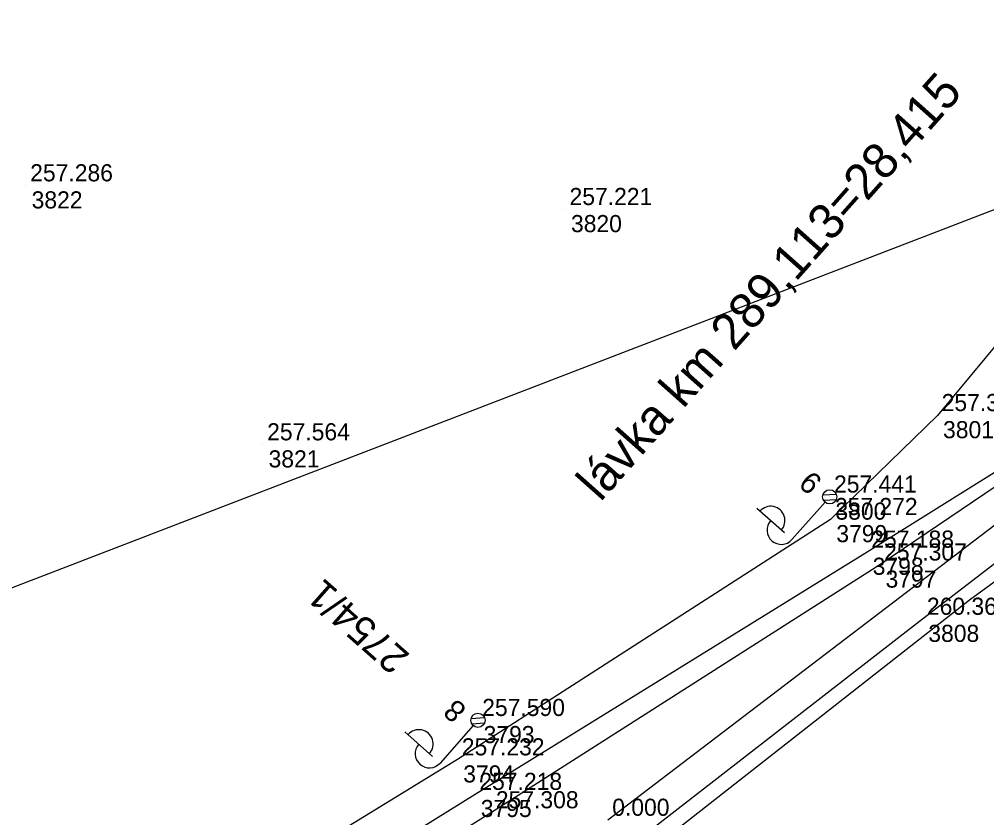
# Model space of a CAD drawing. Extents: x -496688 to -495455, y -1089309 to -1088026.
# Drawn here: x -495713.5 to -495645.7, y -1088998.4 to -1088942.5 of the extents above; entities that cross this region are included whole.
import ezdxf

# ---------------------------------------------------------------- set-up
doc = ezdxf.new("R2010")
doc.units = 0
for name, color, linetype in [('Vrstva 18', 7, 'Continuous'), ('Vrstva 25', 7, 'Continuous'), ('Vrstva 49', 7, 'Continuous'), ('Vrstva 51', 7, 'Continuous'), ('Vrstva 53', 7, 'Continuous'), ('Vrstva 55', 7, 'Continuous'), ('Vrstva 57', 7, 'Continuous'), ('Vrstva 60', 7, 'Continuous'), ('Vrstva 61', 7, 'Continuous')]:
    doc.layers.add(name, color=color, linetype=linetype)

msp = doc.modelspace()

# ---------------------------------------------------------------- linework, layer by layer
at = {"layer": 'Vrstva 25'}
for p, q in [((-495657, -1088976.319), (-495659.319, -1088978.939)), ((-495656.199, -1088975.775), (-495657.155, -1088975.834)), ((-495656.213, -1088976.152), (-495657.091, -1088976.205)), ((-495659.843, -1088978.476), (-495661.79, -1088976.752)), ((-495681.667, -1088991.98), (-495683.987, -1088994.6)), ((-495680.867, -1088991.436), (-495681.823, -1088991.494)), ((-495680.881, -1088991.812), (-495681.759, -1088991.866)), ((-495684.511, -1088994.137), (-495686.458, -1088992.414))]:
    msp.add_line(p, q, dxfattribs=at)
for centre in [(-495656.668, -1088975.944), (-495656.668, -1088975.944), (-495681.336, -1088991.605), (-495681.336, -1088991.605)]:
    msp.add_circle(centre, 0.5, dxfattribs=at)
for centre, start, end in [((-495660.808, -1088977.605), 317.79091, 139.19605), ((-495660.068, -1088978.277), 138.49348, 318.49348), ((-495685.476, -1088993.266), 317.7909, 139.19605), ((-495684.736, -1088993.938), 138.49348, 318.49348)]:
    msp.add_arc(centre, 1, start, end, dxfattribs=at)
at = {"layer": 'Vrstva 49'}
for points in [[(-495616.075, -1088957.618), (-495628.547, -1088967.898), (-495650.156, -1088984.511), (-495673.256, -1089002.437), (-495696.756, -1089019.787), (-495722.16, -1089037), (-495748.471, -1089052.743), (-495772.34, -1089067.003), (-495794.444, -1089079.156), (-495814.115, -1089089.097), (-495829.5, -1089097.577), (-495836.181, -1089097.285)], [(-495616.075, -1088957.618), (-495630.342, -1088965.294), (-495653.156, -1088980.708), (-495680.379, -1088998.074), (-495702.844, -1089012.106), (-495727.761, -1089027.241), (-495752.522, -1089043.066), (-495777.246, -1089059.227), (-495796.69, -1089070.643), (-495816.403, -1089083.93), (-495836.181, -1089097.285)]]:
    msp.add_lwpolyline(points, dxfattribs=at)
at = {"layer": 'Vrstva 51'}
for points in [[(-495643.494, -1088963.5), (-495649.123, -1088970.234), (-495656.608, -1088977.521), (-495682.765, -1088994.365), (-495704.811, -1089007.861), (-495730.814, -1089023.798), (-495755.143, -1089038.785), (-495780.542, -1089053.238), (-495794.166, -1089059.165), (-495800.928, -1089061.795), (-495801.065, -1089061.284)], [(-495837.449, -1089097.676), (-495834.872, -1089094.383), (-495821.446, -1089080.337), (-495812.648, -1089072.709), (-495801.128, -1089065.608), (-495790.717, -1089060.857), (-495778.029, -1089055.637), (-495753.428, -1089041.621), (-495728.742, -1089026.144), (-495703.851, -1089010.671), (-495681.535, -1088996.786), (-495654.056, -1088979.807), (-495638.036, -1088969.801), (-495641.738, -1088964.997)]]:
    msp.add_lwpolyline(points, dxfattribs=at)
at = {"layer": 'Vrstva 53'}
msp.add_line((-495633.11, -1088968.8), (-495672.22, -1088998.6), dxfattribs=at)
msp.add_lwpolyline([(-495820.95, -1088766.37), (-495836.28, -1088760.05), (-495822.59, -1088785.27), (-495810.8, -1088817.2), (-495805.63, -1088839.06), (-495801.74, -1088870.1), (-495801.67, -1088898.42), (-495801.94, -1088953.23), (-495800.51, -1088960.04), (-495800.3, -1088973.88), (-495761.53, -1088987.72), (-495761.24, -1088987.38), (-495760.41, -1088988.12), (-495744.16, -1088993.92), (-495645.99, -1088956.12), (-495627.19, -1088948.89), (-495666.59, -1088906.58), (-495728.02, -1088847.18), (-495820.854, -1088766.454)], dxfattribs=at)
at = {"layer": 'Vrstva 55'}
for p, q in [((-495630.99, -1088971.57), (-495646.87, -1088983.18)), ((-495646.87, -1088983.18), (-495670.07, -1089001.35))]:
    msp.add_line(p, q, dxfattribs=at)
at = {"layer": 'Vrstva 60'}
for p, q in [((-495713.029, -1088954.128), (-495713.029, -1088954.128)), ((-495713.029, -1088954.128), (-495713.029, -1088954.128)), ((-495675.212, -1088955.79), (-495675.212, -1088955.79)), ((-495675.212, -1088955.79), (-495675.212, -1088955.79)), ((-495645.99, -1088956.12), (-495645.99, -1088956.12)), ((-495645.99, -1088956.12), (-495645.99, -1088956.12)), ((-495649.123, -1088970.234), (-495649.123, -1088970.234)), ((-495649.123, -1088970.234), (-495649.123, -1088970.234)), ((-495696.415, -1088972.283), (-495696.415, -1088972.283)), ((-495696.415, -1088972.283), (-495696.415, -1088972.283)), ((-495656.668, -1088975.944), (-495656.668, -1088975.944)), ((-495656.668, -1088975.944), (-495656.668, -1088975.944)), ((-495656.608, -1088977.521), (-495656.608, -1088977.521)), ((-495656.608, -1088977.521), (-495656.608, -1088977.521)), ((-495654.056, -1088979.807), (-495654.056, -1088979.807)), ((-495654.056, -1088979.807), (-495654.056, -1088979.807)), ((-495653.156, -1088980.708), (-495653.156, -1088980.708)), ((-495653.156, -1088980.708), (-495653.156, -1088980.708)), ((-495650.156, -1088984.511), (-495650.156, -1088984.511)), ((-495650.156, -1088984.511), (-495650.156, -1088984.511)), ((-495681.336, -1088991.605), (-495681.336, -1088991.605)), ((-495681.336, -1088991.605), (-495681.336, -1088991.605)), ((-495682.765, -1088994.365), (-495682.765, -1088994.365)), ((-495682.765, -1088994.365), (-495682.765, -1088994.365)), ((-495681.535, -1088996.786), (-495681.535, -1088996.786)), ((-495681.535, -1088996.786), (-495681.535, -1088996.786)), ((-495680.379, -1088998.074), (-495680.379, -1088998.074)), ((-495680.379, -1088998.074), (-495680.379, -1088998.074))]:
    msp.add_line(p, q, dxfattribs=at)

# ---------------------------------------------------------------- texts
at = {"layer": 'Vrstva 18'}
msp.add_text('lávka km 289,113=28,415', height=2.5, rotation=48.42508, dxfattribs=at).set_placement((-495672.744, -1088976.35))
at = {"layer": 'Vrstva 25'}
for s, p in [('9', (-495657.105, -1088974.768)), ('8', (-495682.052, -1088990.769))]:
    msp.add_text(s, height=1.5, rotation=138.49361, dxfattribs=at).set_placement(p)
at = {"layer": 'Vrstva 57'}
msp.add_text('2754/1', height=2, rotation=138.47473, dxfattribs=at).set_placement((-495686.037, -1088987.024))
at = {"layer": 'Vrstva 60'}
for s, p in [('3822', (-495712.629, -1088955.728)), ('3822', (-495712.629, -1088955.728)), ('3820', (-495674.812, -1088957.39)), ('3820', (-495674.812, -1088957.39)), ('3801', (-495648.723, -1088971.834)), ('3801', (-495648.723, -1088971.834)), ('3821', (-495696.015, -1088973.883)), ('3821', (-495696.015, -1088973.883)), ('3800', (-495656.268, -1088977.544)), ('3800', (-495656.268, -1088977.544)), ('3799', (-495656.208, -1088979.121)), ('3799', (-495656.208, -1088979.121)), ('3798', (-495653.656, -1088981.407)), ('3798', (-495653.656, -1088981.407)), ('3797', (-495652.756, -1088982.308)), ('3797', (-495652.756, -1088982.308)), ('3808', (-495649.756, -1088986.111)), ('3808', (-495649.756, -1088986.111)), ('3793', (-495680.936, -1088993.205)), ('3793', (-495680.936, -1088993.205)), ('3794', (-495682.365, -1088995.965)), ('3794', (-495682.365, -1088995.965)), ('3795', (-495681.135, -1088998.386)), ('3795', (-495681.135, -1088998.386))]:
    msp.add_text(s, height=1.2, dxfattribs=at).set_placement(p)
at = {"layer": 'Vrstva 61'}
for s, p in [('257.286', (-495712.729, -1088953.828)), ('257.286', (-495712.729, -1088953.828)), ('257.221', (-495674.912, -1088955.49)), ('257.221', (-495674.912, -1088955.49)), ('257.371', (-495648.823, -1088969.934)), ('257.371', (-495648.823, -1088969.934)), ('257.564', (-495696.115, -1088971.983)), ('257.564', (-495696.115, -1088971.983)), ('257.441', (-495656.368, -1088975.644)), ('257.441', (-495656.368, -1088975.644)), ('257.272', (-495656.308, -1088977.221)), ('257.272', (-495656.308, -1088977.221)), ('257.188', (-495653.756, -1088979.507)), ('257.188', (-495653.756, -1088979.507)), ('257.307', (-495652.856, -1088980.408)), ('257.307', (-495652.856, -1088980.408)), ('260.366', (-495649.856, -1088984.211)), ('260.366', (-495649.856, -1088984.211)), ('257.590', (-495681.036, -1088991.305)), ('257.590', (-495681.036, -1088991.305)), ('257.232', (-495682.465, -1088994.065)), ('257.232', (-495682.465, -1088994.065)), ('257.218', (-495681.235, -1088996.486)), ('257.218', (-495681.235, -1088996.486)), ('257.308', (-495680.079, -1088997.774)), ('257.308', (-495680.079, -1088997.774)), ('0.000', (-495671.92, -1088998.3)), ('0.000', (-495671.92, -1088998.3))]:
    msp.add_text(s, height=1.2, dxfattribs=at).set_placement(p)

doc.saveas('drawing.dxf')
